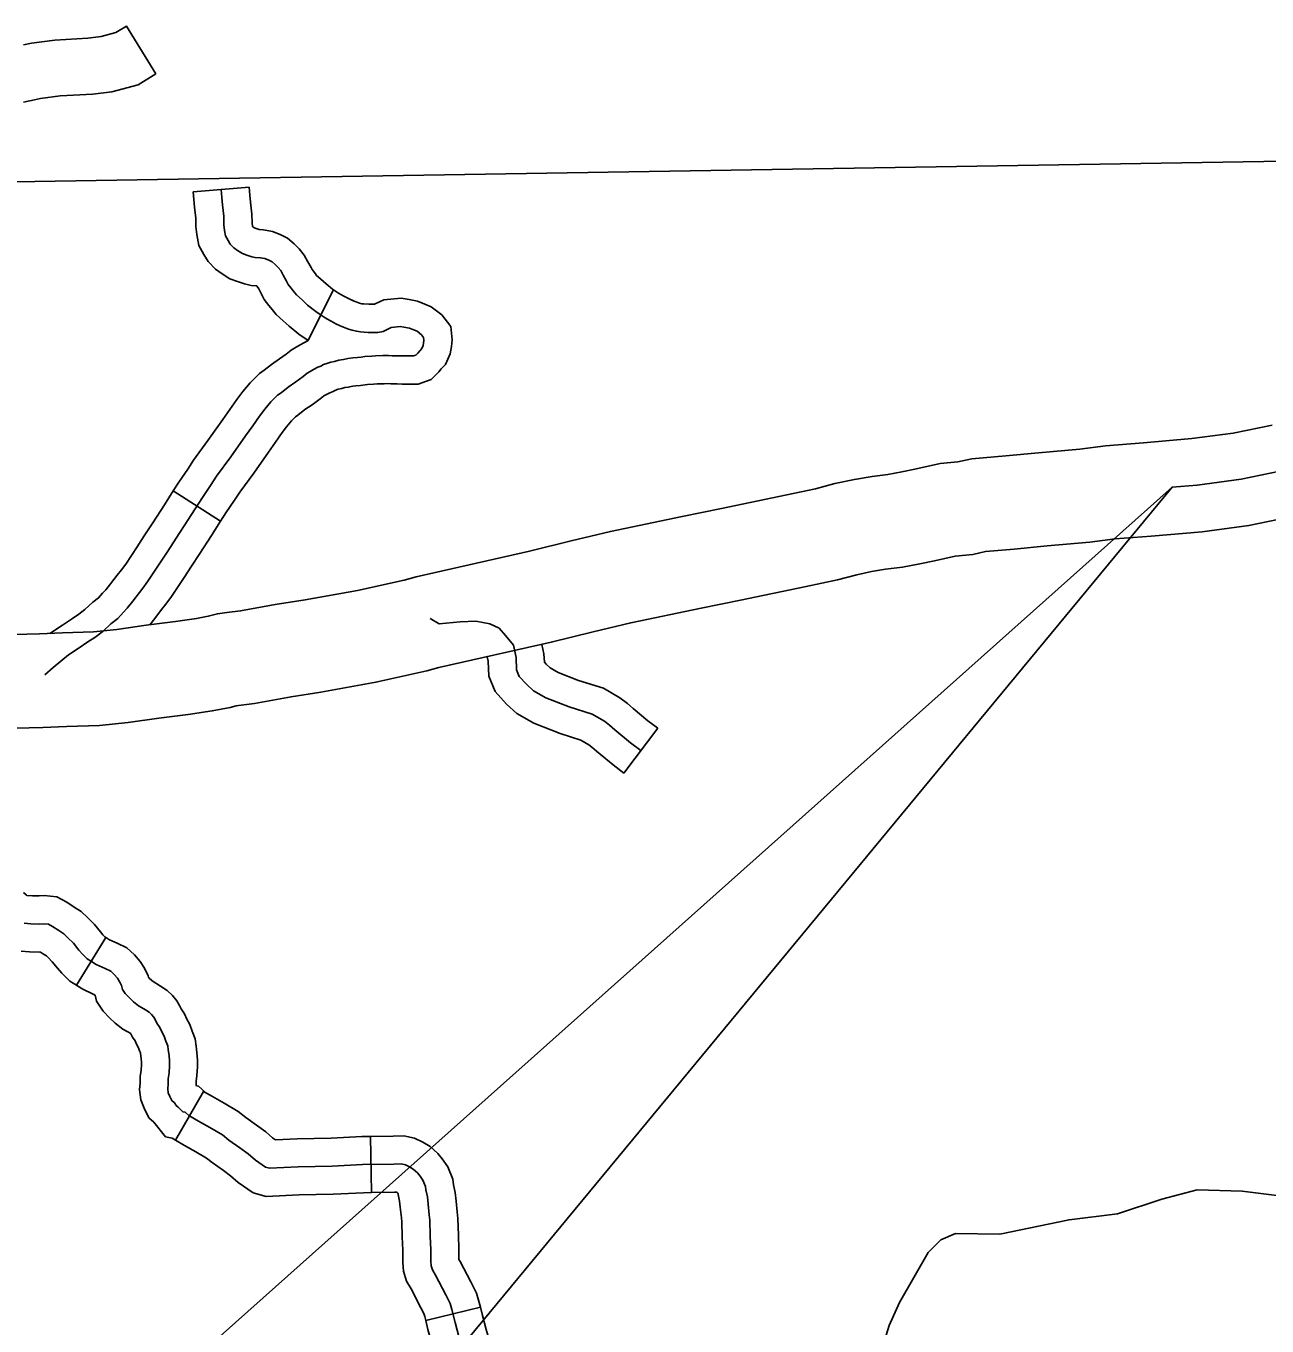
# Model space of a CAD drawing. Extents: x 1377389 to 1380723, y 1168351 to 1170484.
# Drawn here: x 1379007.2 to 1379073.5, y 1169089.4 to 1169158.8 of the extents above; entities that cross this region are included whole.
import ezdxf

# ---------------------------------------------------------------- set-up
doc = ezdxf.new("R2010")
doc.units = 0
for name, color, linetype in [('B_Contour_Elevations', 7, 'Continuous'), ('B_Fill', 7, 'Continuous'), ('Default', 7, 'Continuous')]:
    doc.layers.add(name, color=color, linetype=linetype)

msp = doc.modelspace()

# ---------------------------------------------------------------- linework, layer by layer
at = {"layer": 'B_Contour_Elevations'}
for p in [(1378478.497, 1168608.298), (1378986.432, 1169035.067)]:
    msp.add_line(p, (1379068.402, 1169134.14), dxfattribs=at)
at = {"layer": 'B_Fill'}
for p, q in [((1379016.117, 1169149.922), (1379019.107, 1169150.169)), ((1379022.247, 1169141.983), (1379023.589, 1169144.666)), ((1379015.049, 1169133.946), (1379017.578, 1169132.333)), ((1379008.68, 1169126.482), (1379008.694, 1169126.462)), ((1379040.922, 1169121.281), (1379039.121, 1169118.881)), ((1379011.445, 1169110.108), (1379009.88, 1169107.549)), ((1379016.657, 1169101.882), (1379015.161, 1169099.282)), ((1379025.584, 1169099.479), (1379025.631, 1169096.479)), ((1379031.449, 1169090.356), (1379028.532, 1169089.654))]:
    msp.add_line(p, q, dxfattribs=at)
for points in [[(1379007.054, 1169157.776), (1379007.472, 1169157.856), (1379008.717, 1169158.026), (1379010.486, 1169158.131), (1379011.194, 1169158.219), (1379011.983, 1169158.427), (1379012.548, 1169158.774), (1379014.121, 1169156.22)], [(1379007.047, 1169154.71), (1379007.641, 1169154.834), (1379007.956, 1169154.894), (1379009.01, 1169155.038), (1379010.76, 1169155.142), (1379011.764, 1169155.267), (1379013.178, 1169155.639), (1379014.121, 1169156.22)], [(1379003.26, 1169150.394), (1379098.449, 1169151.946), (1379107.865, 1169151.894)], [(1379019.107, 1169150.169), (1379019.142, 1169149.742), (1379019.169, 1169149.368), (1379019.24, 1169148.721), (1379019.255, 1169148.258), (1379019.273, 1169148.075), (1379019.273, 1169148.073), (1379019.273, 1169148.072), (1379019.322, 1169148.038), (1379019.423, 1169147.974), (1379019.474, 1169147.954), (1379019.638, 1169147.902), (1379019.876, 1169147.889), (1379020.351, 1169147.8), (1379020.764, 1169147.635), (1379021.151, 1169147.441), (1379021.512, 1169147.14), (1379021.773, 1169146.879), (1379022.047, 1169146.544), (1379022.235, 1169146.189), (1379022.414, 1169145.879), (1379022.464, 1169145.771), (1379022.528, 1169145.693), (1379022.639, 1169145.542), (1379022.706, 1169145.458), (1379022.934, 1169145.263), (1379023.207, 1169145.003), (1379023.552, 1169144.726), (1379023.72, 1169144.611), (1379023.869, 1169144.516), (1379024.001, 1169144.444), (1379024.197, 1169144.326), (1379024.408, 1169144.221), (1379024.628, 1169144.11)], [(1379016.117, 1169149.922), (1379016.151, 1169149.508), (1379016.182, 1169149.094), (1379016.246, 1169148.509), (1379016.26, 1169148.067), (1379016.301, 1169147.638), (1379016.417, 1169147.056), (1379016.673, 1169146.572), (1379016.907, 1169146.191), (1379017.309, 1169145.789), (1379017.651, 1169145.544), (1379018.071, 1169145.281), (1379018.474, 1169145.124), (1379018.851, 1169145.004), (1379019.207, 1169144.92), (1379019.505, 1169144.905), (1379019.537, 1169144.872), (1379019.609, 1169144.736), (1379019.751, 1169144.491), (1379019.905, 1169144.161), (1379020.156, 1169143.855), (1379020.255, 1169143.719), (1379020.538, 1169143.365), (1379020.922, 1169143.036), (1379021.232, 1169142.741), (1379021.762, 1169142.317), (1379022.247, 1169141.983)], [(1379017.612, 1169150.046), (1379017.646, 1169149.625), (1379017.675, 1169149.231), (1379017.743, 1169148.615), (1379017.757, 1169148.163), (1379017.787, 1169147.856), (1379017.845, 1169147.564), (1379017.976, 1169147.316), (1379018.093, 1169147.126), (1379018.282, 1169146.937), (1379018.487, 1169146.791), (1379018.747, 1169146.628), (1379018.974, 1169146.539), (1379019.251, 1169146.451), (1379019.42, 1169146.411), (1379019.697, 1169146.397), (1379019.93, 1169146.353), (1379020.149, 1169146.265), (1379020.324, 1169146.178), (1379020.499, 1169146.032), (1379020.659, 1169145.871), (1379020.791, 1169145.711), (1379020.922, 1169145.463), (1379021.082, 1169145.185), (1379021.184, 1169144.966), (1379021.342, 1169144.774), (1379021.447, 1169144.631), (1379021.622, 1169144.412), (1379021.928, 1169144.149), (1379022.22, 1169143.872), (1379022.657, 1169143.521), (1379022.891, 1169143.361), (1379023.105, 1169143.224), (1379023.255, 1169143.142), (1379023.474, 1169143.011), (1379023.736, 1169142.879), (1379023.97, 1169142.762), (1379024.145, 1169142.69), (1379024.407, 1169142.587), (1379024.597, 1169142.529), (1379024.83, 1169142.471), (1379025.049, 1169142.441), (1379025.442, 1169142.412), (1379025.982, 1169142.412), (1379026.267, 1169142.467), (1379026.506, 1169142.593), (1379026.695, 1169142.682), (1379027.161, 1169142.732), (1379027.363, 1169142.694), (1379027.665, 1169142.631), (1379027.925, 1169142.53), (1379028.071, 1169142.471), (1379028.315, 1169142.281), (1379028.417, 1169142.149), (1379028.432, 1169142.004), (1379028.417, 1169141.843), (1379028.395, 1169141.711), (1379028.32, 1169141.547), (1379028.228, 1169141.449), (1379028.111, 1169141.303), (1379028.009, 1169141.201), (1379027.879, 1169141.156), (1379027.732, 1169141.157), (1379027.542, 1169141.157), (1379027.309, 1169141.157), (1379027.045, 1169141.169), (1379026.738, 1169141.169), (1379026.536, 1169141.186), (1379026.245, 1169141.172), (1379025.851, 1169141.157), (1379025.661, 1169141.142), (1379025.282, 1169141.128), (1379025.078, 1169141.099), (1379024.888, 1169141.069), (1379024.64, 1169141.055), (1379024.377, 1169141.017), (1379024.145, 1169140.967), (1379023.897, 1169140.938), (1379023.663, 1169140.865), (1379023.459, 1169140.821), (1379023.256, 1169140.753), (1379023.08, 1169140.705), (1379022.934, 1169140.617), (1379022.774, 1169140.559), (1379022.541, 1169140.427), (1379022.351, 1169140.325), (1379022.205, 1169140.237), (1379021.986, 1169140.062), (1379021.593, 1169139.77), (1379021.184, 1169139.493), (1379020.805, 1169139.187), (1379020.616, 1169139.055), (1379020.266, 1169138.705), (1379019.93, 1169138.311), (1379019.653, 1169137.946), (1379019.289, 1169137.421), (1379018.91, 1169136.895), (1379018.122, 1169135.771), (1379017.364, 1169134.735), (1379017.072, 1169134.283), (1379016.605, 1169133.597)], [(1379024.595, 1169144.127), (1379024.705, 1169144.081), (1379024.901, 1169144.005), (1379025, 1169143.974), (1379025.112, 1169143.946), (1379025.204, 1169143.934), (1379025.498, 1169143.912), (1379025.791, 1169143.912), (1379025.839, 1169143.937), (1379026.286, 1169144.146), (1379027.22, 1169144.247), (1379027.654, 1169144.166), (1379028.094, 1169144.074), (1379028.476, 1169143.925), (1379028.825, 1169143.785), (1379029.385, 1169143.349), (1379029.867, 1169142.729), (1379029.939, 1169142.01), (1379029.906, 1169141.652), (1379029.842, 1169141.266), (1379029.58, 1169140.697), (1379029.362, 1169140.465), (1379029.231, 1169140.302), (1379028.825, 1169139.895), (1379028.125, 1169139.655), (1379027.728, 1169139.657), (1379027.542, 1169139.657), (1379027.276, 1169139.657), (1379027.011, 1169139.669), (1379026.674, 1169139.669), (1379026.509, 1169139.683), (1379026.31, 1169139.673), (1379025.936, 1169139.659), (1379025.748, 1169139.645), (1379025.417, 1169139.632), (1379025.298, 1169139.615), (1379025.047, 1169139.576), (1379024.79, 1169139.561), (1379024.641, 1169139.54), (1379024.391, 1169139.486), (1379024.211, 1169139.465), (1379024.045, 1169139.413), (1379023.858, 1169139.373), (1379023.809, 1169139.356)], [(1379022.247, 1169141.983), (1379021.817, 1169141.741), (1379021.609, 1169141.629), (1379021.346, 1169141.471), (1379021.071, 1169141.251), (1379020.724, 1169140.994), (1379020.29, 1169140.699), (1379019.905, 1169140.388), (1379019.65, 1169140.211), (1379019.162, 1169139.723), (1379018.761, 1169139.251), (1379018.439, 1169138.828), (1379018.064, 1169138.287), (1379017.687, 1169137.764), (1379016.902, 1169136.645), (1379016.127, 1169135.585), (1379015.821, 1169135.111), (1379015.353, 1169134.422), (1379015.049, 1169133.946)], [(1379023.809, 1169139.356), (1379023.695, 1169139.318), (1379023.675, 1169139.312), (1379023.583, 1169139.257), (1379023.403, 1169139.191), (1379023.264, 1169139.113), (1379023.093, 1169139.021), (1379023.064, 1169139.003), (1379022.902, 1169138.874), (1379022.461, 1169138.547), (1379022.079, 1169138.287), (1379021.705, 1169137.985), (1379021.581, 1169137.899), (1379021.369, 1169137.687), (1379021.1, 1169137.371), (1379020.867, 1169137.065), (1379020.513, 1169136.554), (1379020.132, 1169136.026), (1379019.342, 1169134.898), (1379018.601, 1169133.885), (1379018.323, 1169133.454), (1379017.858, 1169132.771), (1379017.578, 1169132.333)], [(1379003.103, 1169126.195), (1379007.909, 1169126.308), (1379009.138, 1169126.366), (1379010.782, 1169126.422), (1379012.041, 1169126.545), (1379013.599, 1169126.773), (1379015.172, 1169126.967), (1379016.289, 1169127.129), (1379016.919, 1169127.253), (1379017.409, 1169127.393), (1379017.915, 1169127.456), (1379018.639, 1169127.544), (1379020.496, 1169127.886), (1379022.097, 1169128.14), (1379024.89, 1169128.631), (1379027.377, 1169129.188), (1379028.016, 1169129.363), (1379034.073, 1169130.727), (1379036.292, 1169131.287), (1379038.398, 1169131.784), (1379042.238, 1169132.588), (1379044.338, 1169133.016), (1379047.815, 1169133.732), (1379049.357, 1169134.067), (1379050.39, 1169134.34), (1379051.425, 1169134.56), (1379052.374, 1169134.711), (1379053.214, 1169134.823), (1379053.956, 1169134.961), (1379054.651, 1169135.108), (1379056.003, 1169135.408), (1379056.961, 1169135.506), (1379057.704, 1169135.667), (1379059.513, 1169135.815), (1379061.254, 1169135.989), (1379063.469, 1169136.18), (1379064.837, 1169136.356), (1379066.866, 1169136.515), (1379069.458, 1169136.742), (1379071.662, 1169137.034), (1379073.743, 1169137.462)], [(1379016.605, 1169133.597), (1379015.833, 1169132.385), (1379015.206, 1169131.422), (1379014.753, 1169130.736), (1379014.374, 1169130.138), (1379013.733, 1169129.174), (1379013.47, 1169128.824), (1379013.237, 1169128.532), (1379012.887, 1169128.065), (1379012.581, 1169127.686), (1379012.391, 1169127.481), (1379012.085, 1169127.131), (1379011.72, 1169126.854), (1379011.3, 1169126.46), (1379010.861, 1169126.129), (1379010.481, 1169125.89), (1379009.97, 1169125.54), (1379009.445, 1169125.19), (1379008.629, 1169124.518), (1379008.191, 1169124.124)], [(1379015.049, 1169133.946), (1379014.572, 1169133.198), (1379013.951, 1169132.244), (1379013.494, 1169131.55), (1379013.116, 1169130.955), (1379012.507, 1169130.04), (1379012.284, 1169129.742), (1379012.051, 1169129.45), (1379011.703, 1169128.986), (1379011.446, 1169128.668), (1379011.276, 1169128.485), (1379011.056, 1169128.233), (1379010.751, 1169128.001), (1379010.333, 1169127.61), (1379010.009, 1169127.365), (1379009.657, 1169127.144), (1379009.13, 1169126.783), (1379008.458, 1169126.334)], [(1379074.565, 1169132.527), (1379072.495, 1169132.101), (1379070.004, 1169131.771), (1379067.28, 1169131.532), (1379065.352, 1169131.381), (1379064.003, 1169131.207), (1379061.718, 1169131.01), (1379059.965, 1169130.835), (1379058.438, 1169130.71), (1379057.746, 1169130.56), (1379056.802, 1169130.464), (1379055.709, 1169130.221), (1379054.93, 1169130.057), (1379054.003, 1169129.884), (1379053.098, 1169129.763), (1379052.339, 1169129.643), (1379051.55, 1169129.475), (1379050.527, 1169129.204), (1379048.849, 1169128.84), (1379045.341, 1169128.118), (1379043.25, 1169127.692), (1379039.485, 1169126.904), (1379037.478, 1169126.43), (1379035.235, 1169125.864), (1379029.225, 1169124.51), (1379028.583, 1169124.334), (1379025.87, 1169123.727), (1379022.921, 1169123.208), (1379021.34, 1169122.957), (1379019.395, 1169122.6), (1379018.528, 1169122.494), (1379018.413, 1169122.479), (1379018.088, 1169122.386), (1379017.128, 1169122.199), (1379015.838, 1169122.012), (1379014.268, 1169121.818), (1379012.645, 1169121.58), (1379011.11, 1169121.43), (1379009.34, 1169121.37), (1379008.085, 1169121.311), (1379002.997, 1169121.191)], [(1379017.578, 1169132.333), (1379017.093, 1169131.573), (1379016.46, 1169130.6), (1379016.013, 1169129.922), (1379015.632, 1169129.32), (1379014.958, 1169128.308), (1379014.657, 1169127.906), (1379014.423, 1169127.614), (1379014.071, 1169127.144), (1379013.795, 1169126.802)], [(1379040.022, 1169120.081), (1379039.466, 1169120.498), (1379038.633, 1169121.193), (1379038.355, 1169121.436), (1379038.077, 1169121.645), (1379037.417, 1169122.027), (1379036.202, 1169122.41), (1379034.952, 1169122.896), (1379034.292, 1169123.279), (1379033.91, 1169123.626), (1379033.528, 1169124.043), (1379033.389, 1169124.391), (1379033.354, 1169125.051), (1379033.215, 1169125.712), (1379032.798, 1169126.233), (1379032.451, 1169126.615), (1379031.965, 1169126.859), (1379031.201, 1169126.998), (1379030.367, 1169126.963), (1379029.256, 1169126.859), (1379028.77, 1169127.137)], [(1379040.922, 1169121.281), (1379040.397, 1169121.675), (1379039.607, 1169122.334), (1379039.301, 1169122.602), (1379038.906, 1169122.898), (1379038.026, 1169123.408), (1379036.699, 1169123.826), (1379035.603, 1169124.252), (1379035.183, 1169124.496), (1379034.97, 1169124.69), (1379034.869, 1169124.799), (1379034.846, 1169125.246), (1379034.739, 1169125.752)], [(1379039.121, 1169118.881), (1379038.535, 1169119.321), (1379037.658, 1169120.053), (1379037.409, 1169120.271), (1379037.248, 1169120.392), (1379036.809, 1169120.646), (1379035.704, 1169120.994), (1379034.3, 1169121.54), (1379033.401, 1169122.061), (1379032.85, 1169122.563), (1379032.237, 1169123.232), (1379031.904, 1169124.064), (1379031.862, 1169124.856), (1379031.813, 1169125.093)], [(1379011.445, 1169110.108), (1379011.386, 1169110.145), (1379011.287, 1169110.244), (1379011.153, 1169110.397), (1379010.833, 1169110.787), (1379010.481, 1169111.156), (1379010.133, 1169111.483), (1379009.762, 1169111.725), (1379009.368, 1169111.983), (1379008.825, 1169112.27), (1379008.154, 1169112.337), (1379007.879, 1169112.321), (1379007.522, 1169112.331), (1379007.234, 1169112.352), (1379007.222, 1169112.354), (1379007.197, 1169112.368), (1379007.188, 1169112.374), (1379007.055, 1169112.504)], [(1379019.048, 1169098.545), (1379018.606, 1169098.87), (1379018.02, 1169099.287), (1379017.669, 1169099.56), (1379017.006, 1169099.951), (1379016.395, 1169100.302), (1379015.874, 1169100.601), (1379015.692, 1169100.771), (1379015.562, 1169100.797), (1379015.419, 1169100.927), (1379015.302, 1169101.044), (1379015.211, 1169101.135), (1379015.107, 1169101.265), (1379014.964, 1169101.395), (1379014.86, 1169101.604), (1379014.782, 1169101.799), (1379014.756, 1169102.02), (1379014.769, 1169102.268), (1379014.782, 1169102.554), (1379014.821, 1169102.879), (1379014.847, 1169103.244), (1379014.847, 1169103.491), (1379014.821, 1169103.804), (1379014.782, 1169104.103), (1379014.756, 1169104.311), (1379014.652, 1169104.572), (1379014.561, 1169104.832), (1379014.431, 1169105.066), (1379014.327, 1169105.301), (1379014.171, 1169105.535), (1379014.08, 1169105.717), (1379014.002, 1169105.847), (1379013.884, 1169105.991), (1379013.767, 1169106.108), (1379013.572, 1169106.238), (1379013.351, 1169106.368), (1379013.195, 1169106.459), (1379012.922, 1169106.667), (1379012.701, 1169106.876), (1379012.48, 1169107.11), (1379012.337, 1169107.318), (1379012.285, 1169107.54), (1379012.194, 1169107.722), (1379012.064, 1169107.93), (1379011.895, 1169108.125), (1379011.713, 1169108.295), (1379011.413, 1169108.438), (1379010.932, 1169108.659), (1379010.685, 1169108.815), (1379010.451, 1169108.958), (1379010.321, 1169109.089), (1379010.191, 1169109.219), (1379010.009, 1169109.427), (1379009.71, 1169109.792), (1379009.423, 1169110.091), (1379009.202, 1169110.299), (1379008.942, 1169110.468), (1379008.604, 1169110.69), (1379008.383, 1169110.807), (1379008.123, 1169110.833), (1379007.902, 1169110.82), (1379007.447, 1169110.833), (1379007.082, 1169110.859)], [(1379016.771, 1169101.816), (1379016.403, 1169102.158), (1379016.297, 1169102.179), (1379016.268, 1169102.215), (1379016.278, 1169102.431), (1379016.315, 1169102.737), (1379016.347, 1169103.19), (1379016.347, 1169103.554), (1379016.313, 1169103.963), (1379016.27, 1169104.293), (1379016.22, 1169104.689), (1379016.057, 1169105.098), (1379015.934, 1169105.448), (1379015.775, 1169105.736), (1379015.646, 1169106.026), (1379015.471, 1169106.289), (1379015.396, 1169106.439), (1379015.232, 1169106.712), (1379014.998, 1169106.998), (1379014.724, 1169107.273), (1379014.37, 1169107.509), (1379014.11, 1169107.662), (1379014.031, 1169107.708), (1379013.894, 1169107.813), (1379013.762, 1169107.937), (1379013.722, 1169107.979), (1379013.705, 1169108.053), (1379013.504, 1169108.456), (1379013.274, 1169108.824), (1379012.975, 1169109.169), (1379012.566, 1169109.549), (1379012.051, 1169109.796), (1379011.649, 1169109.98), (1379011.477, 1169110.089), (1379011.445, 1169110.109)], [(1379009.88, 1169107.549), (1379009.516, 1169107.772), (1379009.094, 1169108.194), (1379008.864, 1169108.457), (1379008.586, 1169108.796), (1379008.366, 1169109.026), (1379008.272, 1169109.115), (1379008.123, 1169109.212), (1379007.957, 1169109.321), (1379007.925, 1169109.319), (1379007.372, 1169109.334), (1379006.931, 1169109.366)], [(1379015.161, 1169099.281), (1379014.985, 1169099.382), (1379014.636, 1169099.452), (1379014.01, 1169100.236), (1379013.747, 1169100.475), (1379013.49, 1169100.989), (1379013.315, 1169101.427), (1379013.251, 1169101.972), (1379013.271, 1169102.341), (1379013.286, 1169102.677), (1379013.327, 1169103.022), (1379013.347, 1169103.297), (1379013.347, 1169103.429), (1379013.329, 1169103.644), (1379013.294, 1169103.913), (1379013.291, 1169103.934), (1379013.247, 1169104.046), (1379013.187, 1169104.216), (1379013.087, 1169104.397), (1379013.008, 1169104.575), (1379012.87, 1169104.781), (1379012.779, 1169104.964), (1379012.775, 1169104.967), (1379012.593, 1169105.074), (1379012.359, 1169105.21), (1379011.95, 1169105.522), (1379011.64, 1169105.814), (1379011.309, 1169106.165), (1379010.941, 1169106.701), (1379010.868, 1169107.014), (1379010.853, 1169107.036), (1379010.844, 1169107.047), (1379010.776, 1169107.08), (1379010.215, 1169107.338), (1379009.893, 1169107.541), (1379009.88, 1169107.549)], [(1379025.584, 1169099.479), (1379025.113, 1169099.471), (1379023.483, 1169099.393), (1379021.659, 1169099.354), (1379020.504, 1169099.295), (1379020.356, 1169099.396), (1379019.985, 1169099.717), (1379019.485, 1169100.085), (1379018.916, 1169100.49), (1379018.514, 1169100.803), (1379017.76, 1169101.247), (1379017.143, 1169101.602), (1379016.657, 1169101.882)], [(1379031.449, 1169090.356), (1379031.386, 1169090.617), (1379031.246, 1169091.115), (1379030.94, 1169091.712), (1379030.373, 1169092.792), (1379030.302, 1169092.912), (1379030.302, 1169093.456), (1379030.275, 1169094.208), (1379030.248, 1169095.095), (1379030.217, 1169095.443), (1379030.151, 1169096.022), (1379030.105, 1169096.481), (1379030.02, 1169096.889), (1379029.976, 1169097.203), (1379029.713, 1169097.859), (1379029.418, 1169098.278), (1379029.177, 1169098.563), (1379028.777, 1169098.94), (1379028.378, 1169099.18), (1379027.938, 1169099.387), (1379027.356, 1169099.516), (1379026.789, 1169099.498), (1379025.584, 1169099.479)], [(1379025.631, 1169096.479), (1379025.208, 1169096.472), (1379023.587, 1169096.395), (1379021.769, 1169096.356), (1379020.014, 1169096.266), (1379019.32, 1169096.47), (1379018.52, 1169097.017), (1379018.11, 1169097.372), (1379017.726, 1169097.655), (1379017.124, 1169098.083), (1379016.824, 1169098.317), (1379016.252, 1169098.654), (1379015.647, 1169099.002), (1379015.161, 1169099.282)], [(1379030.324, 1169088.73), (1379030.103, 1169089.537), (1379029.934, 1169090.24), (1379029.843, 1169090.565), (1379029.609, 1169091.021), (1379029.062, 1169092.062), (1379028.893, 1169092.348), (1379028.828, 1169092.57), (1379028.802, 1169092.817), (1379028.802, 1169093.429), (1379028.776, 1169094.158), (1379028.75, 1169095.004), (1379028.724, 1169095.29), (1379028.659, 1169095.863), (1379028.62, 1169096.254), (1379028.542, 1169096.631), (1379028.516, 1169096.813), (1379028.386, 1169097.139), (1379028.23, 1169097.36), (1379028.087, 1169097.529), (1379027.866, 1169097.738), (1379027.671, 1169097.855), (1379027.45, 1169097.959), (1379027.215, 1169098.011), (1379026.825, 1169097.998), (1379025.161, 1169097.972), (1379023.535, 1169097.894), (1379021.714, 1169097.855), (1379020.192, 1169097.777), (1379019.971, 1169097.842), (1379019.438, 1169098.206), (1379019.048, 1169098.545)], [(1379028.532, 1169089.654), (1379028.482, 1169089.862), (1379028.439, 1169090.015), (1379028.277, 1169090.329), (1379027.751, 1169091.332), (1379027.507, 1169091.747), (1379027.351, 1169092.277), (1379027.302, 1169092.738), (1379027.302, 1169093.402), (1379027.277, 1169094.108), (1379027.252, 1169094.913), (1379027.232, 1169095.138), (1379027.168, 1169095.704), (1379027.135, 1169096.027), (1379027.064, 1169096.373), (1379027.057, 1169096.421), (1379027.042, 1169096.442), (1379026.996, 1169096.496), (1379026.989, 1169096.503), (1379026.862, 1169096.498), (1379025.631, 1169096.479)], [(1379099.949, 1169087.725), (1379093.779, 1169090.497), (1379091.065, 1169091.814), (1379083.596, 1169094.626), (1379080.741, 1169095.359), (1379077.393, 1169095.896), (1379072.146, 1169096.555), (1379069.73, 1169096.62), (1379067.851, 1169096.122), (1379065.482, 1169095.349), (1379062.898, 1169095.029), (1379059.193, 1169094.254), (1379056.837, 1169094.302), (1379056.05, 1169093.957), (1379055.373, 1169093.276), (1379053.841, 1169090.607), (1379053.281, 1169089.389), (1379052.865, 1169088.016)], [(1379032.77, 1169079.554), (1379032.8, 1169079.905), (1379032.788, 1169080.649), (1379032.795, 1169080.724), (1379032.822, 1169080.839), (1379032.889, 1169081.107), (1379033.001, 1169081.603), (1379033.064, 1169081.826), (1379033.142, 1169082.295), (1379033.075, 1169082.763), (1379032.845, 1169085.179), (1379032.691, 1169085.728), (1379032.604, 1169086.032), (1379032.379, 1169086.719), (1379031.858, 1169088.871), (1379031.76, 1169089.165), (1379031.556, 1169089.91), (1379031.449, 1169090.356)], [(1379029.781, 1169079.81), (1379029.798, 1169080.007), (1379029.785, 1169080.773), (1379029.83, 1169081.219), (1379029.907, 1169081.546), (1379029.97, 1169081.799), (1379030.092, 1169082.344), (1379030.101, 1169082.373), (1379030.096, 1169082.408), (1379029.884, 1169084.626), (1379029.804, 1169084.91), (1379029.735, 1169085.153), (1379029.491, 1169085.898), (1379028.972, 1169088.042), (1379028.888, 1169088.294), (1379028.65, 1169089.163), (1379028.532, 1169089.654)]]:
    msp.add_lwpolyline(points, dxfattribs=at)
at = {"layer": 'Default'}
msp.add_lwpolyline([(1379068.402, 1169134.14), (1379069.731, 1169134.257), (1379072.079, 1169134.567), (1379074.154, 1169134.995), (1379075.978, 1169135.228), (1379077.045, 1169135.422), (1379077.938, 1169135.635), (1379079.063, 1169135.81), (1379080.402, 1169136.043), (1379081.74, 1169136.315), (1379083.118, 1169136.587), (1379084.476, 1169136.995), (1379087.91, 1169137.888), (1379093.347, 1169139.439)], dxfattribs=at)

doc.saveas('drawing.dxf')
